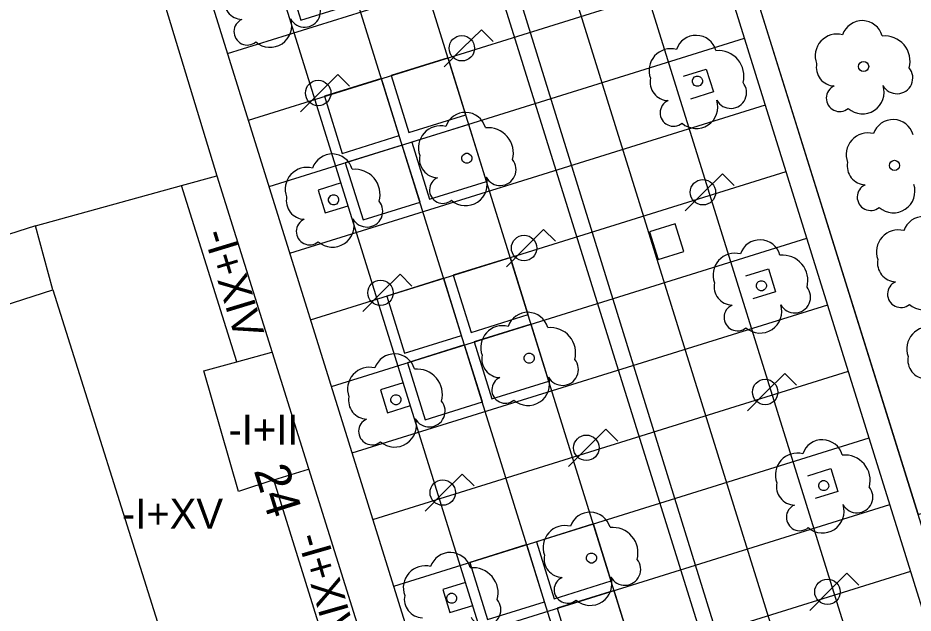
# Model space of a CAD drawing. Extents: x 282771 to 285132, y 4823109 to 4825496.
# Drawn here: x 284977.47 to 285022.37, y 4824005.49 to 4824035.34 of the extents above; entities that cross this region are included whole.
import ezdxf

# ---------------------------------------------------------------- set-up
doc = ezdxf.new("R2010")
doc.units = 0
for name, color, linetype in [('ACERA-INTERIOR', 7, 'Continuous'), ('ARBOL', 7, 'Continuous'), ('CALLE-EJE', 7, 'Continuous'), ('EDIFICIO', 7, 'Continuous'), ('FAROLA', 7, 'Continuous'), ('INTERIOR-EDIFICIO', 7, 'Continuous'), ('MEDIANERA', 7, 'Continuous'), ('NUM-PORTAL', 7, 'Continuous'), ('TXT-ALTURA-EDIFICIO', 7, 'Continuous'), ('ZONA-VERDE', 7, 'Continuous')]:
    doc.layers.add(name, color=color, linetype=linetype)

msp = doc.modelspace()

# ---------------------------------------------------------------- linework, layer by layer
at = {"layer": 'ACERA-INTERIOR'}
for p, q in [((285035.09, 4823917.734), (284945.702, 4824204.413)), ((285031.763, 4823916.654), (284942.362, 4824203.371)), ((285022.732, 4823933.867), (284939.023, 4824202.33)), ((285023.483, 4824003.642), (284981.848, 4824137.171)), ((285044.785, 4823921.896), (284978.031, 4824135.982)), ((285038.347, 4823919.039), (284971.352, 4824133.901)), ((285015.485, 4824004.112), (284982.337, 4824110.421)), ((285025.079, 4823914.588), (284979.442, 4824060.95)), ((284987.983, 4824033.558), (285011.836, 4824040.996)), ((284989.024, 4824030.219), (285012.877, 4824037.657)), ((284990.066, 4824026.88), (285013.918, 4824034.317)), ((284991.107, 4824023.54), (285014.96, 4824030.978)), ((284992.148, 4824020.201), (285016.001, 4824027.638)), ((284993.189, 4824016.861), (285017.042, 4824024.299)), ((284994.231, 4824013.522), (285018.083, 4824020.96)), ((284995.272, 4824010.183), (285019.125, 4824017.62)), ((284996.313, 4824006.843), (285020.166, 4824014.281)), ((284997.354, 4824003.504), (285021.207, 4824010.941)), ((284998.396, 4824000.164), (285022.248, 4824007.602))]:
    msp.add_line(p, q, dxfattribs=at)
for points in [[(285032.286, 4824043.668), (285014.003, 4824037.989), (285023.262, 4824008.364), (285026.969, 4824009.522), (285027.607, 4824009.708), (285028.272, 4824009.847), (285028.962, 4824009.933), (285029.668, 4824009.962), (285030.384, 4824009.931), (285031.104, 4824009.839), (285031.818, 4824009.685), (285032.518, 4824009.468), (285033.198, 4824009.192), (285033.848, 4824008.86), (285034.464, 4824008.476), (285035.038, 4824008.046), (285035.566, 4824007.577), (285036.045, 4824007.074), (285036.473, 4824006.546), (285036.849, 4824005.998), (285042.168, 4824009.627)], [(285010.847, 4824032.417), (285011.992, 4824032.774), (285012.349, 4824031.629), (285011.204, 4824031.272)], [(284993.673, 4824027.062), (284992.528, 4824026.705), (284992.885, 4824025.56), (284994.03, 4824025.917)], [(285009.581, 4824023.225), (285010.869, 4824023.627), (285010.438, 4824025.007), (285009.15, 4824024.605), (285009.581, 4824023.225)], [(285013.971, 4824022.399), (285015.116, 4824022.756), (285015.473, 4824021.611), (285014.328, 4824021.254)], [(284996.797, 4824017.044), (284995.652, 4824016.687), (284996.009, 4824015.542), (284997.154, 4824015.899)], [(285017.094, 4824012.381), (285018.239, 4824012.738), (285018.596, 4824011.593), (285017.451, 4824011.236)], [(284999.92, 4824007.026), (284998.775, 4824006.669), (284999.132, 4824005.524), (285000.277, 4824005.881)]]:
    msp.add_lwpolyline(points, dxfattribs=at)
at = {"layer": 'ARBOL'}
for centre in [(285019.885, 4824032.905), (285021.436, 4824027.945)]:
    msp.add_circle(centre, 0.255, dxfattribs=at)
for centre, radius, start, end in [((285019.815, 4824034.165), 1.038, 15.6422, 161.3843), ((285018.555, 4824033.435), 1.097, 75.4318, 200.556), ((285020.945, 4824033.165), 1.272, 345.0327, 95.7992), ((285018.445, 4824032.865), 0.935, 168.5989, 268.1323), ((285021.555, 4824032.335), 0.797, 208.9624, 38.991), ((285018.685, 4824031.315), 0.672, 113.7367, 309.4725), ((285019.825, 4824031.615), 1.086, 228.9544, 17.9279), ((285021.366, 4824029.205), 1.038, 15.6422, 161.3843), ((285020.106, 4824028.475), 1.097, 75.4318, 200.556), ((285019.996, 4824027.905), 0.935, 168.5989, 268.1323), ((285020.236, 4824026.355), 0.672, 113.7367, 309.4725), ((285021.376, 4824026.655), 1.086, 228.9544, 17.9279), ((285022.886, 4824024.34), 1.038, 15.6422, 161.3843), ((285021.626, 4824023.61), 1.097, 75.4318, 200.556), ((285021.516, 4824023.04), 0.935, 168.5989, 268.1323), ((285021.756, 4824021.49), 0.672, 113.7367, 309.4725), ((285022.896, 4824021.79), 1.086, 228.9544, 17.9279), ((285023.147, 4824018.745), 1.097, 75.4318, 200.556), ((285023.037, 4824018.175), 0.935, 168.5989, 268.1323)]:
    msp.add_arc(centre, radius, start, end, dxfattribs=at)
for centre, major_axis, start_param, end_param in [((284988.735, 4824036.203), (-0.513, -0.782), 5.094144, 6.83133), ((284991.845, 4824035.673), (-0.437, -0.666), 5.79862, 9.115244), ((284988.975, 4824034.653), (-0.369, -0.562), 4.136617, 7.552851), ((284990.115, 4824034.953), (-0.596, -0.908), 6.147546, 8.747624), ((285011.478, 4824033.429), (0.569, 0.868), 5.565684, 8.109363), ((285010.218, 4824032.699), (0.601, 0.917), 0.326023, 2.509854), ((285012.608, 4824032.429), (0.698, 1.064), 5.031447, 6.964687), ((285010.108, 4824032.129), (-0.513, -0.782), 5.09369, 6.830875), ((285013.218, 4824031.599), (-0.437, -0.666), 5.798165, 9.114789), ((285010.348, 4824030.579), (-0.368, -0.562), 4.136162, 7.552396), ((285011.488, 4824030.879), (-0.595, -0.908), 6.147092, 8.747169), ((284999.913, 4824029.563), (0.57, 0.868), 5.566146, 8.109825), ((284998.653, 4824028.833), (0.602, 0.917), 0.326484, 2.510315), ((285001.043, 4824028.563), (0.698, 1.064), 5.031908, 6.965149), ((284993.231, 4824027.479), (0.57, 0.868), 5.566414, 8.110093), ((284998.543, 4824028.263), (-0.513, -0.782), 5.094151, 6.831336), ((285001.653, 4824027.733), (-0.437, -0.666), 5.798627, 9.115251), ((284991.971, 4824026.749), (0.602, 0.917), 0.326753, 2.510584), ((284994.361, 4824026.479), (0.698, 1.064), 5.032177, 6.965417), ((284998.783, 4824026.713), (-0.369, -0.562), 4.136624, 7.552858), ((284999.923, 4824027.013), (-0.596, -0.908), 6.147553, 8.747631), ((284991.861, 4824026.179), (-0.513, -0.782), 5.09442, 6.831605), ((284994.971, 4824025.649), (-0.437, -0.666), 5.798895, 9.115519), ((284992.101, 4824024.629), (-0.369, -0.562), 4.136892, 7.553126), ((284993.241, 4824024.929), (-0.596, -0.907), 6.147822, 8.747899), ((285014.686, 4824023.171), (0.57, 0.868), 5.565967, 8.109646), ((285013.426, 4824022.441), (0.602, 0.917), 0.326306, 2.510137), ((285015.816, 4824022.171), (0.698, 1.064), 5.03173, 6.964971), ((285013.316, 4824021.871), (-0.513, -0.782), 5.093973, 6.831158), ((285016.426, 4824021.341), (-0.437, -0.666), 5.798449, 9.115073), ((285013.556, 4824020.321), (-0.369, -0.562), 4.136446, 7.55268), ((285014.696, 4824020.621), (-0.595, -0.908), 6.147375, 8.747453), ((285003.039, 4824019.539), (0.57, 0.868), 5.566426, 8.110104), ((285001.779, 4824018.809), (0.602, 0.917), 0.326764, 2.510595), ((285004.169, 4824018.539), (0.698, 1.064), 5.032188, 6.965429), ((284996.357, 4824017.455), (0.57, 0.868), 5.566689, 8.110368), ((285001.669, 4824018.239), (-0.513, -0.782), 5.094431, 6.831616), ((284995.097, 4824016.725), (0.602, 0.917), 0.327027, 2.510858), ((285004.779, 4824017.709), (-0.437, -0.666), 5.798907, 9.115531), ((284997.487, 4824016.455), (0.699, 1.064), 5.032451, 6.965692), ((285001.909, 4824016.689), (-0.369, -0.562), 4.136904, 7.553138), ((285003.049, 4824016.989), (-0.596, -0.907), 6.147833, 8.747911), ((284994.987, 4824016.155), (-0.514, -0.782), 5.094694, 6.831879), ((284998.097, 4824015.625), (-0.438, -0.666), 5.79917, 9.115794), ((284995.226, 4824014.605), (-0.369, -0.562), 4.137167, 7.553401), ((284996.366, 4824014.905), (-0.596, -0.907), 6.148096, 8.748174), ((285017.812, 4824013.147), (0.57, 0.868), 5.566243, 8.109922), ((285016.552, 4824012.417), (0.602, 0.917), 0.326582, 2.510413), ((285018.942, 4824012.147), (0.698, 1.064), 5.032006, 6.965247), ((285016.442, 4824011.847), (-0.513, -0.782), 5.094249, 6.831434), ((285019.552, 4824011.317), (-0.437, -0.666), 5.798724, 9.115349), ((285016.682, 4824010.297), (-0.369, -0.562), 4.136722, 7.552956), ((285017.822, 4824010.597), (-0.596, -0.908), 6.147651, 8.747729), ((285006.165, 4824009.515), (0.57, 0.868), 5.566703, 8.110382), ((285004.905, 4824008.785), (0.602, 0.917), 0.327042, 2.510873), ((285007.295, 4824008.515), (0.699, 1.064), 5.032466, 6.965707), ((284999.152, 4824007.497), (0.57, 0.868), 5.566969, 8.110647), ((285004.795, 4824008.215), (-0.514, -0.782), 5.094709, 6.831894), ((284997.892, 4824006.767), (0.603, 0.916), 0.327307, 2.511138), ((285007.905, 4824007.685), (-0.438, -0.666), 5.799184, 9.115809), ((285000.282, 4824006.497), (0.699, 1.063), 5.032731, 6.965972), ((285005.035, 4824006.665), (-0.369, -0.562), 4.137182, 7.553415), ((285006.175, 4824006.965), (-0.596, -0.907), 6.148111, 8.748189), ((284997.782, 4824006.197), (-0.514, -0.782), 5.094974, 6.832159), ((285000.892, 4824005.667), (-0.438, -0.666), 5.79945, 9.116074)]:
    msp.add_ellipse(centre, major_axis=major_axis, ratio=0.999978, start_param=start_param, end_param=end_param, dxfattribs=at)
for centre in [(285011.548, 4824032.169), (284999.983, 4824028.303), (284993.301, 4824026.219), (285014.756, 4824021.911), (285003.109, 4824018.279), (284996.427, 4824016.195), (285017.882, 4824011.887), (285006.235, 4824008.255), (284999.222, 4824006.237)]:
    msp.add_ellipse(centre, major_axis=(0.14, 0.213), ratio=0.999978, dxfattribs=at)
at = {"layer": 'CALLE-EJE'}
msp.add_lwpolyline([(284993.076, 4824067.163), (285041.518, 4823910.878)], dxfattribs=at)
at = {"layer": 'EDIFICIO'}
msp.add_lwpolyline([(284993.218, 4823912.947), (284977.078, 4823908.047), (284965.918, 4823904.667), (284962.808, 4823906.487), (284956.328, 4823927.837), (284951.658, 4823943.227), (284947.138, 4823958.077), (284942.478, 4823973.407), (284971.338, 4823982.218), (284963.159, 4824009.718), (284934.528, 4824000.188), (284928.689, 4824018.748), (284924.059, 4824033.508), (284925.889, 4824037.148), (284953.573, 4824046.162), (284952.624, 4824049.404), (284978.603, 4824056.507), (284987.449, 4824027.428), (284994.809, 4824003.878), (284998.168, 4823993.048), (285001.208, 4823983.278), (285004.118, 4823973.918), (285011.868, 4823949.008)], dxfattribs=at)
at = {"layer": 'FAROLA'}
for p, q in [((285000.712, 4824034.749), (284999.772, 4824033.819)), ((285001.302, 4824034.159), (285000.712, 4824034.749)), ((284999.772, 4824033.819), (284998.842, 4824032.879)), ((284993.508, 4824032.503), (284992.568, 4824031.573)), ((284994.098, 4824031.913), (284993.508, 4824032.503)), ((284992.568, 4824031.573), (284991.638, 4824030.633)), ((285012.804, 4824027.528), (285011.864, 4824026.598)), ((285013.394, 4824026.938), (285012.804, 4824027.528)), ((285011.864, 4824026.598), (285010.934, 4824025.658)), ((285003.835, 4824024.731), (285002.895, 4824023.801)), ((285004.425, 4824024.141), (285003.835, 4824024.731)), ((285002.895, 4824023.801), (285001.965, 4824022.861)), ((284996.632, 4824022.485), (284995.692, 4824021.555)), ((284997.222, 4824021.895), (284996.632, 4824022.485)), ((284995.692, 4824021.555), (284994.762, 4824020.615)), ((285015.928, 4824017.509), (285014.988, 4824016.579)), ((285016.518, 4824016.919), (285015.928, 4824017.509)), ((285014.988, 4824016.579), (285014.058, 4824015.639)), ((285006.959, 4824014.713), (285006.019, 4824013.783)), ((285007.549, 4824014.123), (285006.959, 4824014.713)), ((285006.019, 4824013.783), (285005.089, 4824012.843)), ((284999.755, 4824012.467), (284998.815, 4824011.537)), ((285000.345, 4824011.877), (284999.755, 4824012.467)), ((284998.815, 4824011.537), (284997.885, 4824010.597)), ((285019.051, 4824007.491), (285018.111, 4824006.561)), ((285019.641, 4824006.901), (285019.051, 4824007.491)), ((285018.111, 4824006.561), (285017.181, 4824005.621))]:
    msp.add_line(p, q, dxfattribs=at)
for centre in [(284999.732, 4824033.819), (284992.528, 4824031.573), (285011.824, 4824026.598), (285002.855, 4824023.801), (284995.652, 4824021.555), (285014.948, 4824016.579), (285005.979, 4824013.783), (284998.775, 4824011.537), (285018.071, 4824006.561)]:
    msp.add_circle(centre, 0.638, dxfattribs=at)
at = {"layer": 'INTERIOR-EDIFICIO'}
msp.add_lwpolyline([(284957.559, 4824033.998), (284941.779, 4824028.768), (284938.599, 4824027.668), (284940.339, 4824022.268), (284942.239, 4824016.448), (284958.989, 4824022.518), (284960.389, 4824018.158), (284967.909, 4824020.238), (284969.259, 4824016.408), (284975.999, 4824018.388), (284975.249, 4824020.438), (284979.209, 4824021.698), (284978.349, 4824024.918), (284972.129, 4824022.928), (284968.309, 4824027.818), (284966.469, 4824030.178), (284959.459, 4824028.048), (284957.559, 4824033.998)], dxfattribs=at)
at = {"layer": 'MEDIANERA'}
for p, q in [((284985.679, 4824026.938), (284987.449, 4824027.428)), ((284978.349, 4824024.918), (284985.679, 4824026.938)), ((284988.439, 4824018.088), (284985.679, 4824026.938)), ((284979.209, 4824021.698), (284985.669, 4824001.228)), ((284988.439, 4824018.088), (284990.209, 4824018.578)), ((284990.299, 4824012.168), (284992.039, 4824012.718)), ((284993.049, 4824003.368), (284990.299, 4824012.168))]:
    msp.add_line(p, q, dxfattribs=at)
msp.add_lwpolyline([(284990.299, 4824012.168), (284988.529, 4824011.598), (284986.789, 4824017.638), (284988.439, 4824018.088)], dxfattribs=at)
at = {"layer": 'ZONA-VERDE'}
for points in [[(285038.638, 4824007.218), (285042.168, 4824009.627), (285032.286, 4824043.668), (285014.003, 4824037.989), (285022.616, 4824010.432), (285026.281, 4824011.577), (285026.323, 4824011.591), (285026.324, 4824011.589), (285027.081, 4824011.811), (285027.917, 4824011.984), (285028.782, 4824012.092), (285029.668, 4824012.129), (285030.568, 4824012.09), (285031.471, 4824011.975), (285032.367, 4824011.781), (285033.246, 4824011.509), (285034.099, 4824011.163), (285034.916, 4824010.746), (285035.688, 4824010.264), (285036.409, 4824009.724), (285037.072, 4824009.135), (285037.673, 4824008.504), (285038.21, 4824007.841), (285038.638, 4824007.218)], [(284991.651, 4824035.225), (284994.513, 4824036.118), (284993.591, 4824039.076), (284990.729, 4824038.183), (284991.651, 4824035.225)], [(284996.18, 4824032.45), (284997.073, 4824029.588), (284999.935, 4824030.48), (284999.043, 4824033.343), (284996.18, 4824032.45)], [(284993.733, 4824028.547), (284996.596, 4824029.439), (284995.703, 4824032.302), (284992.841, 4824031.409), (284993.733, 4824028.547)], [(285000.976, 4824027.141), (285000.084, 4824030.003), (284997.222, 4824029.111), (284998.114, 4824026.249), (285000.976, 4824027.141)], [(284996.744, 4824028.962), (284993.882, 4824028.07), (284994.775, 4824025.207), (284997.637, 4824026.1), (284996.744, 4824028.962)], [(285003.059, 4824020.462), (285002.166, 4824023.325), (284999.304, 4824022.432), (285000.197, 4824019.57), (285003.059, 4824020.462)], [(284998.827, 4824022.283), (284995.965, 4824021.391), (284996.857, 4824018.528), (284999.719, 4824019.421), (284998.827, 4824022.283)], [(285001.238, 4824016.23), (285004.1, 4824017.123), (285003.208, 4824019.985), (285000.345, 4824019.093), (285001.238, 4824016.23)], [(284997.898, 4824015.189), (285000.761, 4824016.082), (284999.868, 4824018.944), (284997.006, 4824018.051), (284997.898, 4824015.189)], [(285004.362, 4824006.212), (285007.224, 4824007.105), (285006.331, 4824009.967), (285003.469, 4824009.075), (285004.362, 4824006.212)], [(285002.992, 4824008.926), (285000.13, 4824008.033), (285001.022, 4824005.171), (285003.884, 4824006.063), (285002.992, 4824008.926)], [(285004.51, 4824005.735), (285005.403, 4824002.873), (285008.265, 4824003.765), (285007.373, 4824006.628), (285004.51, 4824005.735)]]:
    msp.add_lwpolyline(points, dxfattribs=at)

# ---------------------------------------------------------------- texts
at = {"layer": 'NUM-PORTAL'}
msp.add_text('24', height=1.75, rotation=287.2994, dxfattribs=at).set_placement((284989.286, 4824012.65))
at = {"layer": 'TXT-ALTURA-EDIFICIO'}
for s, rotation, p in [('-I+XIV', 286.9085, (284986.758, 4824024.521)), ('-I+II', 0.0006, (284988.025, 4824013.948)), ('-I+XV', 0.0006, (284982.683, 4824009.728)), ('-I+XIV', 285.9971, (284991.463, 4824009.304))]:
    msp.add_text(s, height=1.5, rotation=rotation, dxfattribs=at).set_placement(p)

doc.saveas('drawing.dxf')
